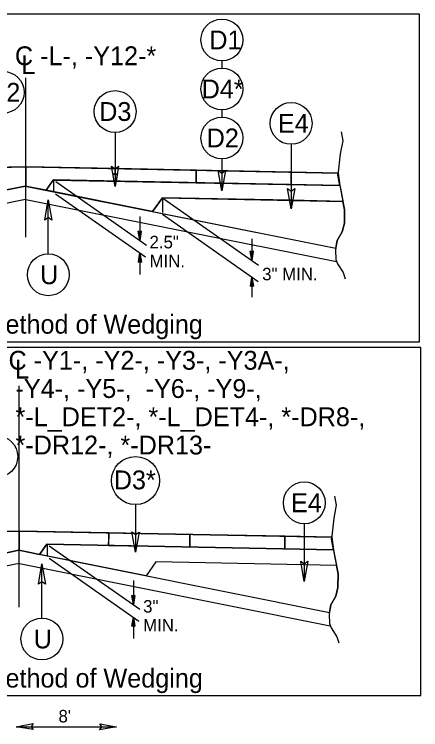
# Model space of a CAD drawing. Extents: x 18938 to 19565, y 6931 to 7973.
# Drawn here: x 19450.1 to 19482.4, y 7915.6 to 7972.5 of the extents above; entities that cross this region are included whole.
import ezdxf

# ---------------------------------------------------------------- set-up
doc = ezdxf.new("R2010")
doc.units = 0
for name, color, linetype in [('Old_Level_11', 7, 'Continuous'), ('Old_Level_2', 7, 'Continuous'), ('Prop Terminator CELL', 7, 'Continuous'), ('Sheet Block Title CELL', 7, 'Continuous'), ('Sheet Data Field CELL', 7, 'Continuous'), ('Sheet Typical CELL', 7, 'Continuous'), ('Typical Detail Wedge2 CELL', 7, 'Continuous'), ('Typical Hinge Slope Arterial CELL', 7, 'Continuous'), ('Typical ID Circle CELL', 7, 'Continuous'), ('Typical Terminator CELL', 7, 'Continuous'), ('Typical Text General CELL', 7, 'Continuous'), ('Typical Text ID Circle CELL', 7, 'Continuous'), ('Typical Text Label CELL', 7, 'Continuous')]:
    doc.layers.add(name, color=color, linetype=linetype)

# ---------------------------------------------------------------- blocks, each defined once
blk = doc.blocks.new('TERMINATOR')
at = {"layer": 'Typical Text General CELL'}
blk.add_lwpolyline([(-0.469, 0.081), (0, 0), (-0.471, -0.083), (-0.411, 0)], close=True, dxfattribs=at)

msp = doc.modelspace()

# ---------------------------------------------------------------- linework, layer by layer
at = {"layer": 'Old_Level_2'}
for points in [[(19418.742, 7946.472), (19482.355, 7946.472), (19482.355, 7972.544), (19418.742, 7972.544)], [(19418.832, 7918.315), (19482.444, 7918.315), (19482.444, 7946.011), (19418.832, 7946.011)]]:
    msp.add_lwpolyline(points, close=True, dxfattribs=at)
at = {"layer": 'Sheet Block Title CELL'}
for p, q in [((19452.597, 7958.542), (19453.185, 7959.344)), ((19453.185, 7959.344), (19453.185, 7959.344)), ((19453.185, 7959.344), (19476.005, 7958.906)), ((19476.005, 7958.906), (19476.005, 7958.906)), ((19476.005, 7958.906), (19476.248, 7957.652)), ((19461.081, 7956.843), (19452.597, 7958.542)), ((19461.861, 7957.94), (19461.081, 7956.843)), ((19476.248, 7957.652), (19461.861, 7957.94)), ((19452.088, 7929.543), (19452.675, 7930.344)), ((19452.675, 7930.344), (19452.675, 7930.344)), ((19452.675, 7930.344), (19475.496, 7929.906)), ((19475.496, 7929.906), (19475.496, 7929.906)), ((19475.496, 7929.906), (19475.738, 7928.652)), ((19460.571, 7927.843), (19452.088, 7929.543)), ((19461.352, 7928.94), (19460.571, 7927.843)), ((19475.738, 7928.652), (19461.352, 7928.94))]:
    msp.add_line(p, q, dxfattribs=at)
at = {"layer": 'Sheet Data Field CELL'}
for points in [[(19451.571, 7915.589), (19450.221, 7915.822), (19451.579, 7916.062), (19451.406, 7915.822)], [(19456.871, 7916.054), (19458.221, 7915.822), (19456.864, 7915.582), (19457.036, 7915.822)]]:
    msp.add_lwpolyline(points, close=True, dxfattribs=at)
at = {"layer": 'Sheet Typical CELL'}
msp.add_line((19450.221, 7915.822), (19458.221, 7915.822), dxfattribs=at)
at = {"layer": 'Typical Hinge Slope Arterial CELL'}
for p, q in [((19450.974, 7960.403), (19449.627, 7960.376)), ((19450.975, 7960.403), (19450.974, 7960.403)), ((19450.975, 7958.865), (19450.975, 7960.403)), ((19458.098, 7959.77), (19458.098, 7960.26)), ((19464.564, 7960.131), (19458.098, 7960.26)), ((19458.098, 7960.26), (19458.098, 7959.77)), ((19464.564, 7959.77), (19464.564, 7960.131)), ((19464.564, 7960.131), (19464.564, 7959.77)), ((19472.124, 7959.98), (19464.564, 7960.131)), ((19472.124, 7958.983), (19472.124, 7959.98)), ((19475.866, 7959.906), (19472.124, 7959.98)), ((19472.124, 7959.98), (19472.124, 7958.983)), ((19457.906, 7959.908), (19458.098, 7959.77)), ((19458.02, 7959.265), (19457.906, 7959.908)), ((19458.098, 7959.77), (19458.283, 7959.902)), ((19458.283, 7959.902), (19458.173, 7959.262)), ((19464.552, 7959.135), (19464.564, 7959.77)), ((19464.564, 7959.77), (19464.552, 7959.135)), ((19464.564, 7959.77), (19464.564, 7959.77)), ((19475.869, 7959.886), (19475.866, 7959.906)), ((19449.35, 7958.542), (19450.937, 7958.873)), ((19450.937, 7958.873), (19450.974, 7958.865)), ((19450.974, 7958.865), (19450.975, 7958.865)), ((19450.975, 7958.865), (19450.975, 7958.865)), ((19450.975, 7958.865), (19452.599, 7958.542)), ((19452.599, 7958.542), (19453.163, 7959.343)), ((19453.163, 7959.343), (19453.176, 7959.362)), ((19453.176, 7959.362), (19454.733, 7959.331)), ((19458.173, 7959.262), (19458.444, 7959.257)), ((19458.444, 7959.257), (19458.445, 7959.257)), ((19464.552, 7959.135), (19464.552, 7959.135)), ((19464.552, 7959.135), (19472.124, 7958.983)), ((19472.124, 7958.983), (19476.008, 7958.906)), ((19450.463, 7931.401), (19449.117, 7931.374)), ((19450.464, 7931.401), (19450.463, 7931.401)), ((19450.464, 7929.864), (19450.464, 7931.401)), ((19457.587, 7931.259), (19457.574, 7930.248)), ((19457.587, 7930.769), (19457.587, 7931.259)), ((19464.054, 7931.13), (19457.587, 7931.259)), ((19464.054, 7931.13), (19464.052, 7930.124)), ((19464.054, 7930.769), (19464.054, 7931.13)), ((19471.613, 7930.979), (19464.054, 7931.13)), ((19471.613, 7929.982), (19471.613, 7930.979)), ((19475.355, 7930.904), (19471.613, 7930.979)), ((19471.613, 7930.979), (19471.613, 7929.982)), ((19452.088, 7929.541), (19452.652, 7930.341)), ((19452.652, 7930.341), (19452.666, 7930.361)), ((19452.666, 7930.361), (19454.222, 7930.33)), ((19457.574, 7930.248), (19457.587, 7930.769)), ((19464.052, 7930.133), (19464.054, 7930.769)), ((19464.054, 7930.769), (19464.054, 7930.769)), ((19475.358, 7930.885), (19475.355, 7930.904)), ((19448.839, 7929.541), (19450.426, 7929.871)), ((19450.426, 7929.871), (19450.464, 7929.864)), ((19450.464, 7929.864), (19450.464, 7929.864)), ((19450.464, 7929.864), (19450.464, 7929.864)), ((19450.464, 7929.864), (19452.088, 7929.541)), ((19457.509, 7930.264), (19457.574, 7930.248)), ((19457.574, 7930.248), (19457.662, 7930.261)), ((19457.574, 7930.248), (19457.574, 7930.248)), ((19457.662, 7930.261), (19457.934, 7930.255)), ((19457.934, 7930.255), (19457.934, 7930.255)), ((19464.052, 7930.124), (19464.107, 7930.132)), ((19464.052, 7930.124), (19464.052, 7930.124)), ((19464.107, 7930.132), (19471.613, 7929.982)), ((19471.613, 7929.982), (19475.497, 7929.904))]:
    msp.add_line(p, q, dxfattribs=at)
for points in [[(19458.098, 7960.26), (19450.977, 7960.403), (19450.975, 7960.403)], [(19450.975, 7960.403), (19450.975, 7958.865), (19450.975, 7958.865)], [(19476.008, 7958.906), (19475.854, 7959.746), (19475.869, 7959.886)], [(19454.733, 7959.331), (19457.215, 7959.281), (19458.02, 7959.265)], [(19458.444, 7959.257), (19458.444, 7959.257)], [(19458.445, 7959.257), (19459.688, 7959.232), (19464.552, 7959.135)], [(19457.587, 7931.259), (19450.466, 7931.401), (19450.464, 7931.401)], [(19450.464, 7931.401), (19450.464, 7929.864), (19450.464, 7929.864)], [(19475.497, 7929.904), (19475.344, 7930.745), (19475.358, 7930.885)], [(19454.222, 7930.33), (19456.704, 7930.28), (19457.509, 7930.264)], [(19457.934, 7930.255), (19457.934, 7930.255)], [(19457.934, 7930.255), (19459.177, 7930.23), (19464.052, 7930.133)]]:
    msp.add_lwpolyline(points, dxfattribs=at)
at = {"layer": 'Typical ID Circle CELL'}
for p, q in [((19450.974, 7960.403), (19426.083, 7959.906)), ((19426.083, 7959.906), (19450.974, 7960.403)), ((19450.974, 7960.403), (19475.866, 7959.906)), ((19450.977, 7960.403), (19475.866, 7959.906)), ((19475.866, 7959.906), (19476.009, 7958.906)), ((19451.011, 7958.873), (19426.27, 7953.923)), ((19450.937, 7958.873), (19449.35, 7958.542)), ((19450.937, 7958.873), (19475.68, 7953.923)), ((19452.599, 7958.542), (19450.937, 7958.873)), ((19453.176, 7959.362), (19452.599, 7958.542)), ((19453.176, 7959.362), (19452.599, 7958.542)), ((19453.14, 7959.344), (19453.176, 7959.342)), ((19453.176, 7959.362), (19476.009, 7958.906)), ((19476.009, 7958.906), (19453.176, 7959.362)), ((19453.191, 7959.353), (19453.191, 7958.398)), ((19453.367, 7959.229), (19460.592, 7954.169)), ((19450.965, 7957.807), (19426.262, 7952.866)), ((19450.984, 7957.807), (19475.745, 7952.854)), ((19453.357, 7958.246), (19460.512, 7953.237)), ((19461.863, 7957.94), (19461.081, 7956.843)), ((19461.083, 7956.843), (19461.863, 7957.94)), ((19461.863, 7957.94), (19476.251, 7957.652)), ((19461.863, 7957.94), (19461.863, 7956.773)), ((19472.124, 7957.734), (19461.863, 7957.94)), ((19461.979, 7957.859), (19469.514, 7952.582)), ((19476.251, 7957.652), (19472.124, 7957.734)), ((19461.081, 7956.843), (19475.68, 7953.923)), ((19461.863, 7956.622), (19469.501, 7951.271)), ((19460.064, 7956.452), (19460.064, 7954.54)), ((19460.064, 7954.54), (19459.935, 7955.272)), ((19460.064, 7955.177), (19459.935, 7955.272)), ((19460.064, 7954.54), (19459.953, 7955.258)), ((19459.972, 7955.244), (19460.064, 7954.54)), ((19460.064, 7954.54), (19459.99, 7955.231)), ((19460.008, 7955.217), (19460.064, 7954.54)), ((19460.064, 7954.54), (19460.027, 7955.204)), ((19460.045, 7955.19), (19460.064, 7954.54)), ((19460.064, 7954.54), (19460.193, 7955.272)), ((19460.193, 7955.272), (19460.064, 7955.177)), ((19460.174, 7955.258), (19460.064, 7954.54)), ((19460.064, 7954.54), (19460.156, 7955.244)), ((19460.137, 7955.231), (19460.064, 7954.54)), ((19460.064, 7954.54), (19460.119, 7955.217)), ((19460.101, 7955.204), (19460.064, 7954.54)), ((19460.064, 7954.54), (19460.082, 7955.19)), ((19460.064, 7955.177), (19460.064, 7954.54)), ((19468.996, 7954.675), (19468.996, 7952.946)), ((19460.064, 7953.55), (19459.935, 7952.818)), ((19459.953, 7952.832), (19460.064, 7953.55)), ((19460.064, 7953.55), (19459.972, 7952.845)), ((19459.99, 7952.86), (19460.064, 7953.55)), ((19460.064, 7953.55), (19460.008, 7952.873)), ((19460.027, 7952.885), (19460.064, 7953.55)), ((19460.064, 7953.55), (19460.045, 7952.899)), ((19460.064, 7953.55), (19460.064, 7951.839)), ((19460.064, 7953.55), (19460.193, 7952.818)), ((19460.064, 7952.913), (19460.064, 7953.55)), ((19460.082, 7952.899), (19460.064, 7953.55)), ((19460.064, 7953.55), (19460.101, 7952.885)), ((19460.119, 7952.873), (19460.064, 7953.55)), ((19460.064, 7953.55), (19460.137, 7952.86)), ((19460.156, 7952.845), (19460.064, 7953.55)), ((19460.064, 7953.55), (19460.174, 7952.832)), ((19468.996, 7952.946), (19468.867, 7953.677)), ((19468.996, 7953.583), (19468.867, 7953.677)), ((19468.996, 7952.946), (19468.885, 7953.663)), ((19468.904, 7953.65), (19468.996, 7952.946)), ((19468.996, 7952.946), (19468.922, 7953.637)), ((19468.94, 7953.623), (19468.996, 7952.946)), ((19468.996, 7952.946), (19468.959, 7953.61)), ((19468.977, 7953.595), (19468.996, 7952.946)), ((19468.996, 7952.946), (19469.125, 7953.677)), ((19469.125, 7953.677), (19468.996, 7953.583)), ((19469.106, 7953.663), (19468.996, 7952.946)), ((19468.996, 7952.946), (19469.088, 7953.65)), ((19469.069, 7953.637), (19468.996, 7952.946)), ((19468.996, 7952.946), (19469.051, 7953.623)), ((19469.033, 7953.61), (19468.996, 7952.946)), ((19468.996, 7952.946), (19469.014, 7953.595)), ((19468.996, 7953.583), (19468.996, 7952.946)), ((19459.935, 7952.818), (19460.064, 7952.913)), ((19460.064, 7952.913), (19460.193, 7952.818)), ((19468.996, 7951.626), (19468.867, 7950.894)), ((19468.885, 7950.908), (19468.996, 7951.626)), ((19468.996, 7951.626), (19468.904, 7950.922)), ((19468.922, 7950.935), (19468.996, 7951.626)), ((19468.996, 7951.626), (19468.94, 7950.949)), ((19468.959, 7950.963), (19468.996, 7951.626)), ((19468.996, 7951.626), (19468.977, 7950.976)), ((19468.996, 7951.626), (19468.996, 7950.019)), ((19468.996, 7951.626), (19469.125, 7950.894)), ((19468.996, 7950.99), (19468.996, 7951.626)), ((19469.014, 7950.976), (19468.996, 7951.626)), ((19468.996, 7951.626), (19469.033, 7950.963)), ((19469.051, 7950.949), (19468.996, 7951.626)), ((19468.996, 7951.626), (19469.069, 7950.935)), ((19469.088, 7950.922), (19468.996, 7951.626)), ((19468.996, 7951.626), (19469.106, 7950.908)), ((19468.867, 7950.894), (19468.996, 7950.99)), ((19468.996, 7950.99), (19469.125, 7950.894)), ((19450.463, 7931.401), (19425.572, 7930.904)), ((19425.572, 7930.904), (19450.463, 7931.401)), ((19450.463, 7931.401), (19475.355, 7930.904)), ((19450.466, 7931.401), (19475.355, 7930.904)), ((19452.666, 7930.361), (19452.088, 7929.541)), ((19452.666, 7930.361), (19452.088, 7929.541)), ((19452.629, 7930.342), (19452.665, 7930.341)), ((19452.666, 7930.361), (19475.498, 7929.904)), ((19475.498, 7929.904), (19452.666, 7930.361)), ((19452.68, 7930.352), (19452.68, 7929.396)), ((19475.355, 7930.904), (19475.498, 7929.904)), ((19450.501, 7929.871), (19425.759, 7924.922)), ((19450.426, 7929.871), (19448.839, 7929.541)), ((19450.426, 7929.871), (19475.169, 7924.922)), ((19452.088, 7929.541), (19450.426, 7929.871)), ((19452.856, 7930.228), (19460.081, 7925.168)), ((19452.846, 7929.244), (19460.001, 7924.235)), ((19450.454, 7928.806), (19425.751, 7923.865)), ((19450.473, 7928.806), (19475.234, 7923.853)), ((19459.553, 7927.451), (19459.553, 7925.538)), ((19459.553, 7925.538), (19459.424, 7926.27)), ((19459.553, 7926.175), (19459.424, 7926.27)), ((19459.553, 7925.538), (19459.443, 7926.257)), ((19459.461, 7926.243), (19459.553, 7925.538)), ((19459.553, 7925.538), (19459.479, 7926.229)), ((19459.497, 7926.215), (19459.553, 7925.538)), ((19459.553, 7925.538), (19459.516, 7926.203)), ((19459.534, 7926.189), (19459.553, 7925.538)), ((19459.553, 7925.538), (19459.682, 7926.27)), ((19459.682, 7926.27), (19459.553, 7926.175)), ((19459.663, 7926.257), (19459.553, 7925.538)), ((19459.553, 7925.538), (19459.645, 7926.243)), ((19459.626, 7926.229), (19459.553, 7925.538)), ((19459.553, 7925.538), (19459.608, 7926.215)), ((19459.59, 7926.203), (19459.553, 7925.538)), ((19459.553, 7925.538), (19459.572, 7926.189)), ((19459.553, 7926.175), (19459.553, 7925.538)), ((19459.553, 7924.548), (19459.424, 7923.816)), ((19459.443, 7923.831), (19459.553, 7924.548)), ((19459.553, 7924.548), (19459.461, 7923.844)), ((19459.479, 7923.858), (19459.553, 7924.548)), ((19459.553, 7924.548), (19459.497, 7923.871)), ((19459.516, 7923.884), (19459.553, 7924.548)), ((19459.553, 7924.548), (19459.534, 7923.898)), ((19459.553, 7924.548), (19459.553, 7922.837)), ((19459.553, 7924.548), (19459.682, 7923.816)), ((19459.553, 7923.911), (19459.553, 7924.548)), ((19459.572, 7923.898), (19459.553, 7924.548)), ((19459.553, 7924.548), (19459.59, 7923.884)), ((19459.608, 7923.871), (19459.553, 7924.548)), ((19459.553, 7924.548), (19459.626, 7923.858)), ((19459.645, 7923.844), (19459.553, 7924.548)), ((19459.553, 7924.548), (19459.663, 7923.831)), ((19459.424, 7923.816), (19459.553, 7923.911)), ((19459.553, 7923.911), (19459.682, 7923.816))]:
    msp.add_line(p, q, dxfattribs=at)
for points in [[(19476.097, 7963.191), (19476.23, 7962.461), (19476.031, 7961.425), (19475.854, 7959.746), (19476.097, 7958.421), (19476.384, 7956.987), (19476.362, 7955.904), (19476.185, 7955.221), (19475.788, 7954.535), (19475.656, 7953.785), (19475.677, 7953.034), (19475.81, 7952.68), (19476.273, 7951.974), (19476.427, 7951.488)], [(19426.083, 7959.906), (19450.974, 7960.403), (19475.866, 7959.906)], [(19475.68, 7953.923), (19475.788, 7954.535), (19476.185, 7955.221), (19476.362, 7955.904), (19476.384, 7956.987), (19476.251, 7957.652)], [(19475.586, 7934.189), (19475.719, 7933.46), (19475.52, 7932.423), (19475.344, 7930.745), (19475.586, 7929.42), (19475.873, 7927.985), (19475.851, 7926.903), (19475.674, 7926.219), (19475.277, 7925.534), (19475.145, 7924.783), (19475.166, 7924.033), (19475.299, 7923.679), (19475.762, 7922.972), (19475.916, 7922.487)], [(19475.355, 7930.904), (19450.464, 7931.401), (19425.572, 7930.904)], [(19475.169, 7924.922), (19475.277, 7925.534), (19475.674, 7926.219), (19475.851, 7926.903), (19475.873, 7927.985), (19475.74, 7928.65)]]:
    msp.add_lwpolyline(points, dxfattribs=at)
at = {"layer": 'Typical Terminator CELL'}
for p, q in [((19466.605, 7968.832), (19466.605, 7968.266)), ((19466.606, 7964.93), (19466.606, 7964.364)), ((19458.098, 7963.134), (19458.098, 7958.824)), ((19472.124, 7962.192), (19472.124, 7957.048)), ((19466.606, 7961.029), (19466.606, 7958.482)), ((19452.776, 7953.473), (19452.776, 7957.783)), ((19459.723, 7933.507), (19459.723, 7929.704)), ((19473.169, 7931.978), (19473.169, 7927.37)), ((19452.265, 7924.471), (19452.265, 7928.781))]:
    msp.add_line(p, q, dxfattribs=at)
for centre, radius in [((19466.605, 7970.499), 1.668), ((19449.181, 7966.329), 1.668), ((19466.606, 7966.598), 1.668), ((19458.098, 7964.801), 1.668), ((19472.123, 7963.859), 1.668), ((19466.606, 7962.697), 1.668), ((19452.776, 7951.805), 1.668), ((19448.67, 7937.327), 1.668), ((19459.723, 7935.42), 1.913), ((19473.169, 7933.645), 1.668), ((19452.265, 7922.804), 1.668)]:
    msp.add_circle(centre, radius, dxfattribs=at)
at = {"layer": 'Typical Text ID Circle CELL'}
for p, q in [((19450.975, 7954.8), (19450.975, 7967.482)), ((19450.464, 7925.341), (19450.464, 7942.965))]:
    msp.add_line(p, q, dxfattribs=at)

# ---------------------------------------------------------------- block references
at = {"layer": 'Typical Text General CELL', "xscale": 3.45, "yscale": 3.45}
for p, rotation in [((19458.098, 7958.824), -90.00000000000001), ((19458.098, 7958.824), -90.00000000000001), ((19466.606, 7958.482), -90.00000000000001), ((19472.124, 7957.048), -90.00000000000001), ((19452.776, 7957.783), 89.99999999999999), ((19452.776, 7957.783), 89.99999999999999), ((19459.723, 7929.704), -90.00000000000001), ((19459.723, 7929.704), -90.00000000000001), ((19452.265, 7928.781), 89.99999999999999), ((19452.265, 7928.781), 89.99999999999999), ((19473.169, 7927.37), -90.00000000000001)]:
    msp.add_blockref('TERMINATOR', p, dxfattribs=dict(at, rotation=rotation))

# ---------------------------------------------------------------- texts
at = {"layer": 'Old_Level_11'}
for p in [(19433.756, 7947.116), (19433.756, 7918.938)]:
    msp.add_text('Detail Showing Method of Wedging', height=1.5, rotation=360, dxfattribs=at).set_placement(p)
at = {"layer": 'Prop Terminator CELL'}
for s, p in [('D1', (19465.606, 7969.753)), ('C2', (19447.986, 7965.582)), ('D4*', (19464.992, 7965.852)), ('D3', (19456.832, 7964.055)), ('E4', (19471.069, 7963.113)), ('D2', (19465.392, 7961.95)), ('U', (19452.122, 7951.059)), ('D3*', (19457.993, 7934.722)), ('E4', (19472.116, 7932.899)), ('U', (19451.611, 7922.057))]:
    msp.add_text(s, height=1.5, rotation=360, dxfattribs=at).set_placement(p)
at = {"layer": 'Typical Detail Wedge2 CELL'}
msp.add_text("8'", height=1, dxfattribs=at).set_placement((19453.588, 7916.159))
at = {"layer": 'Typical ID Circle CELL'}
for s, p in [('2.5"', (19460.843, 7953.907)), ('MIN.', (19460.843, 7952.407)), ('3" MIN.', (19469.818, 7951.363)), ('3"', (19460.332, 7924.906)), ('MIN.', (19460.332, 7923.406))]:
    msp.add_text(s, height=1, rotation=360, dxfattribs=at).set_placement(p)
at = {"layer": 'Typical Text Label CELL'}
for s, p in [('C -L-, -Y12-*', (19450.118, 7968.491)), ('L', (19450.634, 7967.785)), ('C -Y1-, -Y2-, -Y3-, -Y3A-,', (19449.607, 7944.246)), ('L', (19450.123, 7943.539)), (' -Y4-, -Y5-,  -Y6-, -Y9-,', (19449.607, 7941.996)), (' *-L_DET2-, *-L_DET4-, *-DR8-,', (19449.607, 7939.746)), (' *-DR12-, *-DR13-', (19449.607, 7937.496))]:
    msp.add_text(s, height=1.5, dxfattribs=at).set_placement(p)

doc.saveas('drawing.dxf')
